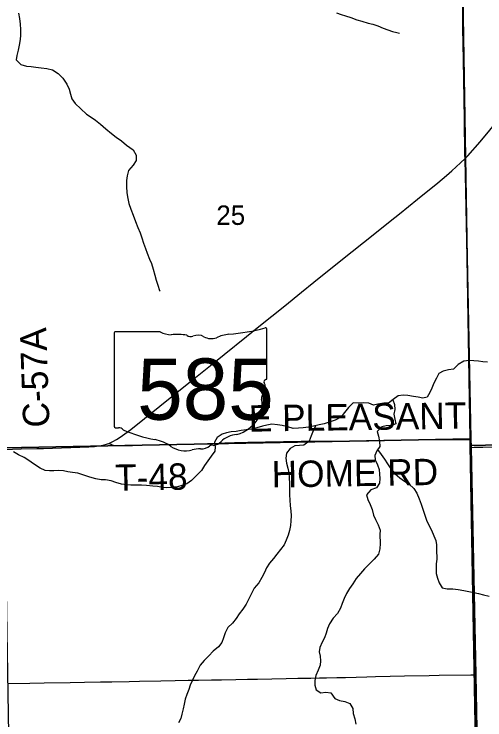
# Model space of a CAD drawing. Extents: x 1985906 to 2360102, y 891258 to 1222054.
# Drawn here: x 2167003 to 2172360, y 1060157 to 1068180 of the extents above; entities that cross this region are included whole.
import ezdxf

# ---------------------------------------------------------------- set-up
doc = ezdxf.new("R2010")
doc.units = 0
for name, color, linetype in [('GM_X_County_Road_Text', 7, 'Continuous'), ('GM_X_Minor_River', 7, 'Continuous'), ('GM_X_Section', 7, 'Continuous'), ('GM_X_Section_Text', 7, 'Continuous'), ('GM_X_State_Location', 7, 'Continuous'), ('GM_X_State_Route', 7, 'Continuous'), ('GM_X_State_Shield', 7, 'Continuous'), ('GM_X_Township', 7, 'Continuous'), ('GM_X_Township_Road', 7, 'Continuous'), ('GM_X_Township_Road_Text', 7, 'Continuous')]:
    doc.layers.add(name, color=color, linetype=linetype)

msp = doc.modelspace()

# ---------------------------------------------------------------- linework, layer by layer
at = {"layer": 'GM_X_Minor_River'}
for points in [[(2167053.6, 1068192.8), (2167064.3, 1068128.7), (2167070.9, 1068064.5), (2167075.4, 1068006.4), (2167074, 1067942.2), (2167072.4, 1067892), (2167061, 1067827.7), (2167047.4, 1067769.3), (2167031.9, 1067709), (2167026.3, 1067658.8), (2167079, 1067609.1), (2167145.5, 1067589.6), (2167195.8, 1067584.1), (2167250.1, 1067578.6), (2167312.4, 1067571.1), (2167376.8, 1067561.7), (2167441.2, 1067548.3), (2167503.9, 1067504.7), (2167558.7, 1067451.1), (2167603.5, 1067385.2), (2167630.1, 1067327.3), (2167642.7, 1067269.2), (2167659.2, 1067217.2), (2167697.9, 1067163.4), (2167760.7, 1067103.8), (2167825.6, 1067044.2), (2167878.1, 1067008.6), (2167928.7, 1066974.9), (2167987.4, 1066929.3), (2168046.1, 1066875.7)], [(2170670.5, 1068194.5), (2170722.9, 1068177), (2170773.3, 1068161.4), (2170835.8, 1068141.9), (2170902.3, 1068116.4), (2170960.7, 1068098.9), (2171031.2, 1068077.5), (2171083.6, 1068066), (2171140, 1068046.4), (2171200.5, 1068020.9), (2171255, 1068003.3), (2171307.4, 1067983.8), (2171357.7, 1067972.2), (2171389.9, 1067964.5)], [(2168046.1, 1066875.7), (2168110.9, 1066824.1), (2168163.5, 1066782.5), (2168226.2, 1066738.9), (2168282.9, 1066691.3), (2168355.7, 1066635.8), (2168392.4, 1066577.9), (2168393, 1066515.7), (2168357.3, 1066461.2), (2168305.6, 1066402.5), (2168290.1, 1066342.2), (2168280.5, 1066287.9), (2168281.1, 1066221.7), (2168285.8, 1066147.5), (2168296.4, 1066085.4), (2168307, 1066027.3), (2168329.7, 1065961.3), (2168358.4, 1065895.3), (2168383.2, 1065823.3), (2168409.9, 1065755.3), (2168436.6, 1065695.4), (2168455.2, 1065637.3), (2168475.8, 1065575.3), (2168496.5, 1065517.3), (2168515, 1065463.3), (2168543.8, 1065395.4), (2168564.3, 1065343.4), (2168585, 1065281.4), (2168603.7, 1065211.3), (2168620.3, 1065157.3), (2168636.9, 1065099.2), (2168657.5, 1065039.2), (2168665.6, 1065029.3)], [(2172388.2, 1064223.2), (2172338, 1064226.8), (2172285.7, 1064234.3), (2172233.4, 1064239.8), (2172179.1, 1064243.4), (2172118.9, 1064236.8), (2172054.9, 1064196), (2172001.1, 1064145.4), (2171947, 1064134.8), (2171886.8, 1064122.2), (2171834.8, 1064095.6), (2171809.2, 1064041.2), (2171779.6, 1063984.8), (2171756, 1063928.3), (2171732.3, 1063877.9), (2171704.6, 1063827.5), (2171654.5, 1063813), (2171602.2, 1063826.6), (2171547.8, 1063834.1), (2171481.4, 1063845.5), (2171429.1, 1063849), (2171372.9, 1063842.5), (2171317.1, 1063797.8), (2171261.2, 1063759.2), (2171209, 1063756.7), (2171142.7, 1063748), (2171092.6, 1063735.5), (2171040.2, 1063757.1), (2170977.8, 1063762.5), (2170917.6, 1063757.9), (2170861.3, 1063761.4), (2170809.5, 1063706.8), (2170761.8, 1063652.1), (2170720.1, 1063599.6), (2170656.1, 1063564.9), (2170600, 1063544.3), (2170531.9, 1063521.6), (2170473.7, 1063511), (2170409.6, 1063496.3)], [(2171312.8, 1063794.9), (2171331.7, 1063741.8), (2171334.2, 1063685.6), (2171324.6, 1063633.3), (2171333.2, 1063577.2), (2171347.7, 1063523.2), (2171297.7, 1063502.6), (2171237.4, 1063500.1), (2171187.3, 1063487.6), (2171135.5, 1063436.9), (2171148, 1063382.8), (2171160.7, 1063320.7), (2171163.1, 1063266.6), (2171129.5, 1063214.1), (2171107.8, 1063163.7), (2171112.3, 1063111.6), (2171138.9, 1063057.6), (2171155.5, 1063001.6), (2171162, 1062949.5), (2171162.5, 1062899.3), (2171158.9, 1062847.1), (2171127.2, 1062794.6), (2171063.1, 1062774), (2171011.4, 1062715.3), (2171026, 1062661.2), (2171052.6, 1062607.3), (2171075.2, 1062549.3), (2171093.9, 1062485.3), (2171116.4, 1062433.3), (2171145.1, 1062375.4), (2171167.7, 1062315.4), (2171166.2, 1062265.2), (2171167.1, 1062162.8), (2171163.6, 1062102.6), (2171148.1, 1062042.3), (2171098.4, 1061983.6), (2170990.9, 1061874.2), (2170943.1, 1061819.6), (2170895.4, 1061762.9), (2170855.8, 1061702.4), (2170820.1, 1061651.9), (2170786.4, 1061595.4), (2170758.8, 1061536.9), (2170737.2, 1061480.5), (2170717.6, 1061426.1), (2170682, 1061365.6), (2170632.3, 1061313), (2170590.6, 1061250.4), (2170569, 1061196), (2170553.4, 1061141.6), (2170533.8, 1061089.3), (2170508.2, 1061038.9), (2170480.6, 1060980.4), (2170473, 1060930.2), (2170485.5, 1060880.1), (2170487.9, 1060830), (2170486.4, 1060777.8), (2170462.8, 1060723.4), (2170435.2, 1060660.9), (2170425.7, 1060604.6), (2170426.2, 1060552.4), (2170440.7, 1060498.4), (2170491.2, 1060464.8), (2170551.5, 1060471.3), (2170607.8, 1060465.8), (2170650.6, 1060400), (2170705, 1060378.4), (2170767.4, 1060365), (2170823.9, 1060343.4), (2170858.6, 1060285.6), (2170861.1, 1060231.4), (2170881.7, 1060167.4), (2170892.3, 1060109.3)], [(2170409.6, 1063496.3), (2170353.4, 1063485.8), (2170293.2, 1063477.2), (2170237, 1063472.6), (2170176.7, 1063470.1), (2170116.3, 1063487.6), (2170051.8, 1063505), (2169999.5, 1063512.6), (2169935.2, 1063518), (2169879, 1063507.4), (2169828.9, 1063494.9), (2169764.8, 1063476.2), (2169704.6, 1063461.6), (2169642.4, 1063453), (2169586.2, 1063446.5), (2169528, 1063435.9), (2169473.8, 1063431.4), (2169419.6, 1063420.8), (2169369.6, 1063404.3), (2169313.6, 1063367.7), (2169284, 1063313.2), (2169290.5, 1063261.1), (2169286.9, 1063210.9), (2169245.2, 1063154.3), (2169207.5, 1063103.8), (2169169.8, 1063047.2), (2169136.2, 1062992.8), (2169076.4, 1062936), (2169020.7, 1062877.3), (2168968.8, 1062840.7), (2168912.7, 1062820.1), (2168862.6, 1062807.6), (2168794.3, 1062798.9), (2168742.1, 1062794.4), (2168689.8, 1062799.9), (2168633.5, 1062809.4), (2168581.2, 1062815), (2168508.8, 1062822.3), (2168452.5, 1062825.8), (2168390.2, 1062827.2), (2168331.9, 1062826.7), (2168281.7, 1062830.2), (2168223.3, 1062835.7), (2168160.8, 1062857.2), (2168106.5, 1062872.7), (2168044.1, 1062884.2), (2167993.8, 1062887.7), (2167931.4, 1062897.2), (2167862.9, 1062914.6), (2167794.4, 1062940.1), (2167727.9, 1062961.5), (2167667.5, 1062971), (2167613.2, 1062978.5), (2167562.9, 1062988.1), (2167506.6, 1062993.6), (2167456.4, 1062989.1), (2167406.2, 1062986.6), (2167355.9, 1062992.1), (2167297.4, 1063017.7), (2167224.6, 1063069.2), (2167170, 1063106.8), (2167115.4, 1063140.4), (2167052.8, 1063171.9), (2166996.3, 1063205.5)], [(2170431.9, 1063501.4), (2170404, 1063444.1), (2170382.4, 1063387.7), (2170360.9, 1063327.3), (2170301, 1063280.6), (2170250.8, 1063278.1), (2170196.6, 1063273.6), (2170144.6, 1063243), (2170100.9, 1063188.4), (2170095.4, 1063132.2), (2170101.9, 1063076), (2170116.5, 1063018), (2170129, 1062965.9), (2170133.5, 1062913.8), (2170138.2, 1062839.6), (2170134.7, 1062779.3), (2170135.3, 1062713.1), (2170139.9, 1062659), (2170144.5, 1062590.8), (2170151.1, 1062532.6), (2170155.6, 1062478.5), (2170152.1, 1062418.3), (2170148.5, 1062366.1), (2170137, 1062311.8), (2170121.4, 1062257.4), (2170097.8, 1062201), (2170074.2, 1062148.6), (2170034.5, 1062092.1), (2169992.7, 1062041.5), (2169953, 1061990.9), (2169909.3, 1061938.4), (2169875.6, 1061885.9), (2169852, 1061833.5), (2169820.3, 1061775), (2169786.7, 1061714.5), (2169735, 1061655.8), (2169703.4, 1061595.3), (2169673.8, 1061532.8), (2169642.2, 1061472.3), (2169604.6, 1061415.7), (2169564.8, 1061363.2), (2169529.2, 1061310.7), (2169489.4, 1061258.1), (2169435.7, 1061205.4), (2169406.1, 1061147), (2169384.5, 1061090.6), (2169366.9, 1061036.2), (2169327.1, 1060985.7), (2169269.3, 1060937), (2169219.5, 1060886.3), (2169165.8, 1060833.7), (2169118, 1060779), (2169084.5, 1060710.5), (2169054.8, 1060658), (2169033.2, 1060607.7), (2169007.5, 1060553.2), (2168989.9, 1060502.9), (2168968.3, 1060444.5), (2168950.7, 1060392.1), (2168937.2, 1060335.8), (2168925.6, 1060281.5), (2168912.1, 1060223.2), (2168898.5, 1060172.9), (2168874.8, 1060122.5)], [(2171139.6, 1063229.9), (2171178.1, 1063172.4), (2171218.7, 1063120.6), (2171251.3, 1063068.7), (2171288, 1063010.9), (2171338.8, 1062953.1), (2171391.4, 1062909.5), (2171446, 1062871.9), (2171496.6, 1062838.2), (2171549.3, 1062788.5), (2171585.9, 1062732.7), (2171612.6, 1062668.7), (2171633.2, 1062610.7), (2171676.6, 1062484.7), (2171697.2, 1062426.7), (2171721.8, 1062370.7), (2171750.5, 1062314.8), (2171779.2, 1062250.8), (2171799.7, 1062196.9), (2171808.2, 1062146.8), (2171810.7, 1062094.6), (2171811.7, 1061984.2), (2171806.2, 1061932), (2171807.2, 1061821.6), (2171819.7, 1061769.6), (2171840.3, 1061713.6), (2171872.9, 1061657.7), (2171929.3, 1061646.2), (2171993.6, 1061646.8), (2172056, 1061639.3), (2172120.4, 1061627.9), (2172178.7, 1061616.4), (2172233.1, 1061604.9), (2172285.4, 1061593.3), (2172343.8, 1061579.8), (2172410.3, 1061562.4)]]:
    msp.add_lwpolyline(points, dxfattribs=at)
at = {"layer": 'GM_X_Section'}
for points in [[(2172098.8, 1068701.7), (2172103.4, 1068611.7), (2172191.5, 1063350.8), (2166888.5, 1063250.4), (2166710.1, 1068540.7)], [(2172103.4, 1068611.7), (2177571.7, 1068669.4), (2177641.3, 1063392.3), (2172192.1, 1063274.7), (2172191.5, 1063350.8)], [(2172192.1, 1063274.7), (2177641.3, 1063392.3), (2177585.2, 1058082.2), (2177255, 1058077.2), (2172286.2, 1057993.9)], [(2172191.5, 1063350.8), (2172192.1, 1063274.7), (2172286.2, 1057993.9), (2166977.3, 1057899.5), (2166888.5, 1063250.4)]]:
    msp.add_lwpolyline(points, close=True, dxfattribs=at)
at = {"layer": 'GM_X_State_Route'}
for points in [[(2172134.4, 1066538.1), (2172132.9, 1066575.8), (2172126.6, 1066987.6), (2172115.8, 1067658.8), (2172110, 1068019.6), (2172107.1, 1068265.6), (2172101.3, 1068617), (2172100.5, 1068692.2), (2172080.8, 1069987.8), (2172076.7, 1070250.3), (2172074.9, 1070365), (2172070.2, 1070644), (2172066.6, 1070971.4), (2172056.2, 1071693.7), (2172044.6, 1072300.6), (2172025.7, 1072972.8), (2172006.7, 1073677.8), (2171997.6, 1073966.1), (2171992, 1074174.4), (2171975.1, 1074814.6), (2171955.3, 1075635.4), (2171957, 1075844.6)], [(2171283.5, 1065827.6), (2171387.6, 1065911.5), (2171592.5, 1066075.6), (2171822.8, 1066260.4), (2171923.7, 1066344.5), (2171985.1, 1066399.2), (2172080.5, 1066489.5), (2172134.4, 1066538.1), (2172165.7, 1066569.7), (2172306.3, 1066729.4), (2172525.5, 1066992.5), (2172622, 1067107.7)], [(2172139.3, 1066321.6), (2172138.6, 1066347), (2172134.4, 1066538.1)], [(2172271.4, 1059986.1), (2172262.3, 1060462), (2172257.6, 1060670.5), (2172250.1, 1061003), (2172238.8, 1061576.6), (2172234.8, 1061855.3), (2172224.8, 1062215.4), (2172220.2, 1062363.4), (2172218.1, 1062510.6), (2172212.8, 1062789.4), (2172209, 1062953), (2172206.9, 1063084.3), (2172205, 1063254.8), (2172204.6, 1063297.3), (2172203.8, 1063344), (2172197.3, 1063723.8), (2172188.7, 1064084.5), (2172180.7, 1064478.1), (2172168.5, 1065002.9), (2172163.8, 1065183.1), (2172162.8, 1065281.1), (2172158.4, 1065461.5), (2172145.1, 1066117.4), (2172139.3, 1066321.6)], [(2167336.2, 1063243.6), (2167852.7, 1063260.7), (2167918.4, 1063264.9), (2167967.5, 1063271.2), (2168016.1, 1063280.9), (2168063.8, 1063294.7), (2168081, 1063300.8), (2168094.9, 1063306.3), (2168125.1, 1063319.9), (2168168.5, 1063343.7), (2168210.3, 1063370.2), (2168264.3, 1063407.9), (2168329.7, 1063457.7), (2168815.7, 1063848.1), (2169046.4, 1064032.3), (2169238.5, 1064186), (2169391.8, 1064309.7), (2169647, 1064515.8), (2169788.5, 1064627.7), (2170082.6, 1064864.2), (2170274.1, 1065018.7), (2170414.7, 1065131.7), (2170721.8, 1065378.1), (2170977.8, 1065583.4), (2171144.8, 1065716), (2171283.5, 1065827.6)], [(2166038.4, 1063208.8), (2166132.2, 1063211.5), (2166214, 1063213.6), (2166312.4, 1063216.4), (2166361.6, 1063217.9), (2166509, 1063222), (2166640.1, 1063225.2), (2166893, 1063230.2), (2166984, 1063233.2), (2167082.3, 1063236.6), (2167262.7, 1063241.2), (2167336.2, 1063243.6)]]:
    msp.add_lwpolyline(points, dxfattribs=at)
at = {"layer": 'GM_X_State_Shield'}
for p, q in [((2169879.9, 1064042.9), (2169879.9, 1064595.6)), ((2168139.7, 1064551.2), (2168139.7, 1063494.6)), ((2168666.5, 1064569.4), (2168156.8, 1064569.4)), ((2169879.7, 1064043), (2169879.9, 1064042.9))]:
    msp.add_line(p, q, dxfattribs=at)
for centre, major_axis, start_param, end_param in [((2169260, 1066010), (1845.5, 0), 4.814394, 5.042369), ((2169860.6, 1064597.9), (19.4, 0), 6.141152, 7.989035), ((2168159.6, 1064553.5), (20.2, 0), 1.712693, 3.28349), ((2168787.8, 1064692.1), (195.5, 0), 4.042523, 4.731795), ((2168852.7, 1063976.2), (702, 0), 1.404758, 1.657858), ((2169012, 1064559), (56.4, 0), 3.836095, 5.185415), ((2169094.8, 1064436.8), (117.3, 0), 0.950623, 2.079405), ((2169246.2, 1064604.3), (141.1, 0), 4.081561, 5.145723), ((2169495.4, 1064246.7), (371.3, 0), 1.699011, 2.107814), ((2169859.2, 1064040.7), (20.7, 0), 5.05454, 6.418171), ((2169875.4, 1064002.3), (30, 0), 1.883978, 3.671073), ((2169684.7, 1063932.4), (180, 0), 5.934695, 6.695948), ((2169949.3, 1063811.6), (130.9, 0), 2.387724, 3.262537), ((2169363.4, 1063741.2), (461.6, 0), 5.101752, 6.440018), ((2168159.8, 1063492.3), (20.3, 0), 3.00124, 4.508301), ((2168162.9, 1063600.4), (155.2, 0), 4.665946, 4.897461), ((2168194.7, 1063433.6), (56, 0), 0.519207, 1.627899), ((2168901.2, 1064383), (1332.7, 0), 4.195997, 4.488961), ((2169558, 1063198), (252.8, 0), 1.647645, 2.488434), ((2168503.9, 1063019.9), (417, 0), 0.823519, 1.323587), ((2169237.7, 1063392.2), (149.1, 0), 4.937069, 5.64225), ((2168954.9, 1063428.4), (264.6, 0), 4.026481, 4.996735), ((2169107.8, 1063063.1), (217.4, 0), 1.495662, 1.94098), ((2169127.1, 1063349.3), (141, 0), 4.691044, 5.507374), ((2169254.6, 1063246.9), (39.7, 0), 1.147584, 2.315152)]:
    msp.add_ellipse(centre, major_axis=major_axis, ratio=0.8, start_param=start_param, end_param=end_param, dxfattribs=at)
at = {"layer": 'GM_X_Township'}
for points in [[(2179219.1, 1058100.7), (2174973.2, 1058037), (2172307.3, 1057992.9), (2172255.7, 1060668.7), (2172203.1, 1063254), (2172201.5, 1063354.7), (2172136.3, 1066542.9), (2172100.3, 1068623.2), (2172057, 1071693.8), (2171999.3, 1073962.5), (2171961.1, 1075398.2), (2171957.6, 1076023), (2171856.4, 1078259.8), (2171740.9, 1082174.9), (2171736.8, 1082935.8), (2171685.8, 1083960.4), (2171643.1, 1085032.3), (2171605.1, 1086395.7), (2171523.4, 1089346.7), (2173015.3, 1089361), (2174790.3, 1089380.5), (2176069, 1089420.9), (2179329.1, 1089474)], [(2172100.3, 1068623.2), (2172136.3, 1066542.9), (2172201.5, 1063354.7), (2172203.1, 1063254), (2172255.7, 1060668.7), (2172307.3, 1057992.9), (2166968.6, 1057896.6), (2166739, 1057898.6), (2161282.3, 1057810.8), (2161087.4, 1057810.8), (2158987.1, 1057760), (2158595.5, 1057763.4), (2155887.2, 1057743.1), (2150845, 1057675.3), (2150496, 1057675.3), (2145709.6, 1057607.9), (2145240.7, 1057605.5), (2140404.4, 1057547.2)]]:
    msp.add_lwpolyline(points, dxfattribs=at)
at = {"layer": 'GM_X_Township_Road'}
for points in [[(2168081, 1063300.8), (2168106, 1063289.6), (2168123.4, 1063281.8), (2168131.1, 1063279), (2168139.1, 1063277.3), (2168171.3, 1063275.3), (2168236.5, 1063275.5), (2168350.8, 1063277.9), (2168514.2, 1063282.6), (2168628.8, 1063284.8), (2168825.4, 1063288.9), (2169071.3, 1063294.9), (2169202.3, 1063299.4), (2169333.5, 1063304.6), (2169400.7, 1063306.7), (2169511.9, 1063309.2), (2169661.2, 1063312.5), (2170268, 1063324), (2170530.5, 1063326.4), (2170694.4, 1063326.6), (2170825.5, 1063328.7), (2170940.3, 1063329), (2171038.6, 1063330.5), (2171219, 1063333.9), (2171350.2, 1063336.1), (2171579.7, 1063339.1), (2171858.4, 1063344), (2172006.1, 1063345.8), (2172170.1, 1063344.3), (2172203.8, 1063344)], [(2172205, 1063254.8), (2172236.3, 1063255.6), (2172337.5, 1063258.2), (2172548.2, 1063263.6), (2172761.5, 1063267.9), (2172892.7, 1063270.4), (2173007.6, 1063273.6), (2173138.9, 1063276.2), (2173483.4, 1063283.9), (2173729.6, 1063289.3), (2173893.7, 1063293.1), (2174336.8, 1063301.9), (2174500.8, 1063305.4), (2174659.6, 1063309.1), (2174828.9, 1063313.1), (2175027, 1063317.8)], [(2166929.4, 1060571.2), (2167181, 1060575.8), (2167345.1, 1060578.1), (2167639.9, 1060583), (2167804.5, 1060586.1), (2167985, 1060589), (2168116.2, 1060591.4), (2168311.4, 1060593.7), (2168427.7, 1060595.7), (2168672.5, 1060602.4), (2168835.1, 1060605.7), (2168985.2, 1060608.7), (2169100.1, 1060609.8), (2169247.2, 1060611.7), (2169362.9, 1060613.7), (2169527.5, 1060616.8), (2169657.9, 1060619.4), (2169772.6, 1060621.5), (2170100.1, 1060628.9), (2170231.2, 1060632), (2170378.8, 1060633), (2170477.3, 1060634.5), (2170559.2, 1060636.6), (2170673.8, 1060638.2), (2170772, 1060640.4), (2171017.6, 1060646.6), (2171116.6, 1060649.7), (2171280.2, 1060653.1), (2171444.4, 1060656.1), (2171724.1, 1060661.5), (2171838.7, 1060663.6), (2172198.7, 1060669.9), (2172241.5, 1060670.2), (2172257.6, 1060670.5)]]:
    msp.add_lwpolyline(points, dxfattribs=at)

# ---------------------------------------------------------------- texts
at = {"layer": 'GM_X_County_Road_Text'}
msp.add_text('C-57A', height=300, rotation=92.01923, dxfattribs=at).set_placement((2167406.9, 1063485.3))
at = {"layer": 'GM_X_Section_Text'}
msp.add_text('25', height=221, rotation=0.00001, dxfattribs=at).set_placement((2169303.8, 1065783.9))
at = {"layer": 'GM_X_State_Location'}
for s in ['s', 'r']:
    msp.add_text(s, height=1, dxfattribs=at).set_placement((2168990.2, 1063952.7))
msp.add_text('585', height=1, rotation=0.00001, dxfattribs=at).set_placement((2168637.2, 1063879.9))
at = {"layer": 'GM_X_State_Shield'}
msp.add_text('585', height=696.1, dxfattribs=at).set_placement((2168403.3, 1063569.1))
at = {"layer": 'GM_X_Township_Road_Text'}
for s, rotation, p in [('E PLEASANT', 0.80299, (2169674.8, 1063433.3)), ('T-48', 1.06577, (2168154.3, 1062759.4)), ('HOME RD', 0.8919, (2169935.6, 1062798.4))]:
    msp.add_text(s, height=300, rotation=rotation, dxfattribs=at).set_placement(p)

doc.saveas('drawing.dxf')
